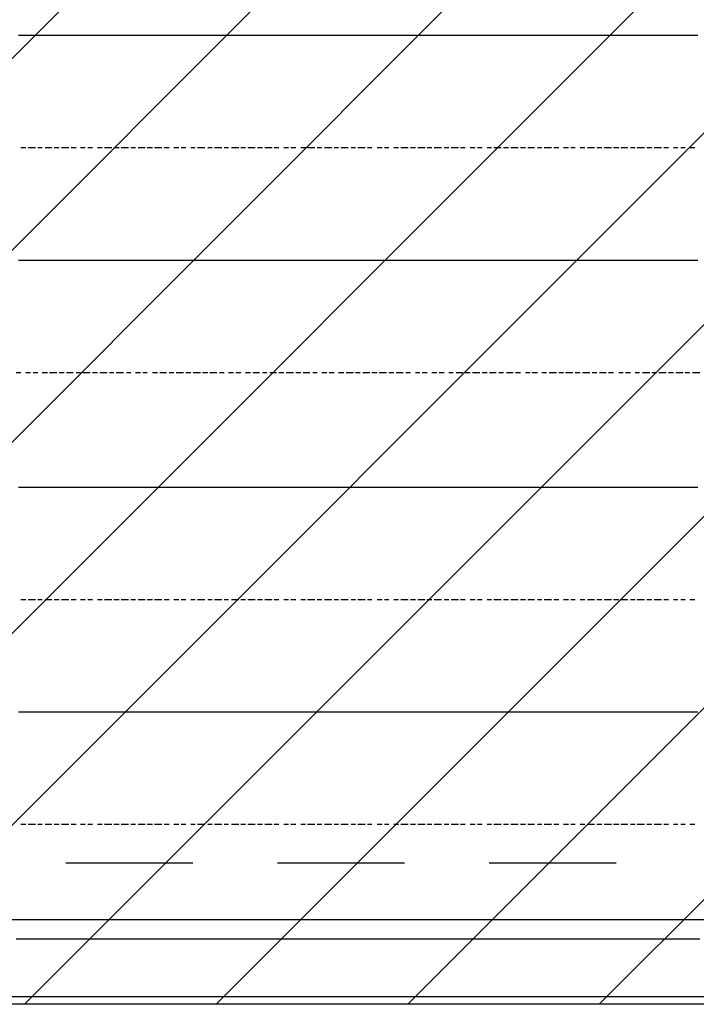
# Model space of a CAD drawing. Extents: x 997 to 109698, y 921 to 94021.
# Tile 331 of 656: x 9229 to 10427, y 45121 to 46864. Entities that reach past the tile are written whole.
import ezdxf

# ---------------------------------------------------------------- set-up
doc = ezdxf.new("R2010")
doc.units = 0
doc.header["$MEASUREMENT"] = 0
for name, color, linetype in [('12', 7, 'CONTINUOUS'), ('28', 7, 'CONTINUOUS'), ('40', 7, 'CONTINUOUS')]:
    doc.layers.add(name, color=color, linetype=linetype)

msp = doc.modelspace()

# ---------------------------------------------------------------- linework, layer by layer
at = {"layer": '12', "color": 5}
for p, q in [((9226.630503, 46836.563401), (9239.630503, 46836.563401)), ((9239.630503, 46836.563401), (9247.630503, 46836.563401)), ((9247.630503, 46836.563401), (9256.630503, 46836.563401)), ((9256.630503, 46836.563401), (9268.630503, 46836.563401)), ((9268.630503, 46836.563401), (9277.630503, 46836.563401)), ((9277.630503, 46836.563401), (9285.630503, 46836.563401)), ((9285.630503, 46836.563401), (9298.630503, 46836.563401)), ((9298.630503, 46836.563401), (9307.630503, 46836.563401)), ((9307.630503, 46836.563401), (9315.630503, 46836.563401)), ((9315.630503, 46836.563401), (9328.630503, 46836.563401)), ((9328.630503, 46836.563401), (9336.630503, 46836.563401)), ((9336.630503, 46836.563401), (9349.630503, 46836.563401)), ((9349.630503, 46836.563401), (9357.630503, 46836.563401)), ((9357.630503, 46836.563401), (9366.630503, 46836.563401)), ((9366.630503, 46836.563401), (9378.630503, 46836.563401)), ((9378.630503, 46836.563401), (9387.630503, 46836.563401)), ((9387.630503, 46836.563401), (9395.630503, 46836.563401)), ((9395.630503, 46836.563401), (9408.630503, 46836.563401)), ((9408.630503, 46836.563401), (9417.630503, 46836.563401)), ((9417.630503, 46836.563401), (9425.630503, 46836.563401)), ((9425.630503, 46836.563401), (9438.630503, 46836.563401)), ((9438.630503, 46836.563401), (9446.630503, 46836.563401)), ((9446.630503, 46836.563401), (9454.630503, 46836.563401)), ((9454.630503, 46836.563401), (9467.630503, 46836.563401)), ((9467.630503, 46836.563401), (9476.630503, 46836.563401)), ((9476.630503, 46836.563401), (9488.630503, 46836.563401)), ((9488.630503, 46836.563401), (9497.630503, 46836.563401)), ((9497.630503, 46836.563401), (9505.630503, 46836.563401)), ((9505.630503, 46836.563401), (9518.630503, 46836.563401)), ((9518.630503, 46836.563401), (9527.630503, 46836.563401)), ((9527.630503, 46836.563401), (9535.630503, 46836.563401)), ((9535.630503, 46836.563401), (9548.630503, 46836.563401)), ((9548.630503, 46836.563401), (9556.630503, 46836.563401)), ((9556.630503, 46836.563401), (9565.630503, 46836.563401)), ((9565.630503, 46836.563401), (9577.630503, 46836.563401)), ((9577.630503, 46836.563401), (9586.630503, 46836.563401)), ((9586.630503, 46836.563401), (9598.630503, 46836.563401)), ((9598.630503, 46836.563401), (9607.630503, 46836.563401)), ((9607.630503, 46836.563401), (9616.630503, 46836.563401)), ((9616.630503, 46836.563401), (9628.630503, 46836.563401)), ((9628.630503, 46836.563401), (9637.630503, 46836.563401)), ((9637.630503, 46836.563401), (9645.630503, 46836.563401)), ((9645.630503, 46836.563401), (9658.630503, 46836.563401)), ((9658.630503, 46836.563401), (9666.630503, 46836.563401)), ((9666.630503, 46836.563401), (9675.630503, 46836.563401)), ((9675.630503, 46836.563401), (9687.630503, 46836.563401)), ((9687.630503, 46836.563401), (9696.630503, 46836.563401)), ((9696.630503, 46836.563401), (9708.630503, 46836.563401)), ((9708.630503, 46836.563401), (9717.630503, 46836.563401)), ((9717.630503, 46836.563401), (9726.630503, 46836.563401)), ((9726.630503, 46836.563401), (9738.630503, 46836.563401)), ((9738.630503, 46836.563401), (9747.630503, 46836.563401)), ((9747.630503, 46836.563401), (9755.630503, 46836.563401)), ((9755.630503, 46836.563401), (9768.630503, 46836.563401)), ((9768.630503, 46836.563401), (9776.630503, 46836.563401)), ((9776.630503, 46836.563401), (9785.630503, 46836.563401)), ((9785.630503, 46836.563401), (9797.630503, 46836.563401)), ((9797.630503, 46836.563401), (9806.630503, 46836.563401)), ((9806.630503, 46836.563401), (9819.630503, 46836.563401)), ((9819.630503, 46836.563401), (9827.630503, 46836.563401)), ((9827.630503, 46836.563401), (9836.630503, 46836.563401)), ((9836.630503, 46836.563401), (9848.630503, 46836.563401)), ((9848.630503, 46836.563401), (9857.630503, 46836.563401)), ((9857.630503, 46836.563401), (9865.630503, 46836.563401)), ((9865.630503, 46836.563401), (9878.630503, 46836.563401)), ((9878.630503, 46836.563401), (9886.630503, 46836.563401)), ((9886.630503, 46836.563401), (9895.630503, 46836.563401)), ((9895.630503, 46836.563401), (9907.630503, 46836.563401)), ((9907.630503, 46836.563401), (9916.630503, 46836.563401)), ((9916.630503, 46836.563401), (9929.630503, 46836.563401)), ((9929.630503, 46836.563401), (9937.630503, 46836.563401)), ((9937.630503, 46836.563401), (9946.630503, 46836.563401)), ((9946.630503, 46836.563401), (9958.630503, 46836.563401)), ((9958.630503, 46836.563401), (9967.630503, 46836.563401)), ((9967.630503, 46836.563401), (9975.630503, 46836.563401)), ((9975.630503, 46836.563401), (9988.630503, 46836.563401)), ((9988.630503, 46836.563401), (9996.630503, 46836.563401)), ((9996.630503, 46836.563401), (10005.630503, 46836.563401)), ((10005.630503, 46836.563401), (10017.630503, 46836.563401)), ((10017.630503, 46836.563401), (10026.630503, 46836.563401)), ((10026.630503, 46836.563401), (10035.630503, 46836.563401)), ((10035.630503, 46836.563401), (10047.630503, 46836.563401)), ((10047.630503, 46836.563401), (10056.630503, 46836.563401)), ((10056.630503, 46836.563401), (10068.630503, 46836.563401)), ((10068.630503, 46836.563401), (10077.630503, 46836.563401)), ((10077.630503, 46836.563401), (10085.630503, 46836.563401)), ((10085.630503, 46836.563401), (10098.630503, 46836.563401)), ((10098.630503, 46836.563401), (10106.630503, 46836.563401)), ((10106.630503, 46836.563401), (10115.630503, 46836.563401)), ((10115.630503, 46836.563401), (10128.630503, 46836.563401)), ((10128.630503, 46836.563401), (10136.630503, 46836.563401)), ((10136.630503, 46836.563401), (10145.630503, 46836.563401)), ((10145.630503, 46836.563401), (10157.630503, 46836.563401)), ((10157.630503, 46836.563401), (10166.630503, 46836.563401)), ((10166.630503, 46836.563401), (10179.630503, 46836.563401)), ((10179.630503, 46836.563401), (10187.630503, 46836.563401)), ((10187.630503, 46836.563401), (10195.630503, 46836.563401)), ((10195.630503, 46836.563401), (10208.630503, 46836.563401)), ((10208.630503, 46836.563401), (10216.630503, 46836.563401)), ((10216.630503, 46836.563401), (10225.630503, 46836.563401)), ((10225.630503, 46836.563401), (10238.630503, 46836.563401)), ((10238.630503, 46836.563401), (10246.630503, 46836.563401)), ((10246.630503, 46836.563401), (10255.630503, 46836.563401)), ((10255.630503, 46836.563401), (10267.630503, 46836.563401)), ((10267.630503, 46836.563401), (10276.630503, 46836.563401)), ((10276.630503, 46836.563401), (10289.630503, 46836.563401)), ((10289.630503, 46836.563401), (10297.630503, 46836.563401)), ((10297.630503, 46836.563401), (10305.630503, 46836.563401)), ((10305.630503, 46836.563401), (10318.630503, 46836.563401)), ((10318.630503, 46836.563401), (10326.630503, 46836.563401)), ((10326.630503, 46836.563401), (10335.630503, 46836.563401)), ((10335.630503, 46836.563401), (10348.630503, 46836.563401)), ((10348.630503, 46836.563401), (10356.630503, 46836.563401)), ((10356.630503, 46836.563401), (10365.630503, 46836.563401)), ((10365.630503, 46836.563401), (10377.630503, 46836.563401)), ((10377.630503, 46836.563401), (10386.630503, 46836.563401)), ((10386.630503, 46836.563401), (10399.630503, 46836.563401)), ((10399.630503, 46836.563401), (10407.630503, 46836.563401)), ((10407.630503, 46836.563401), (10415.630503, 46836.563401)), ((10415.630503, 46836.563401), (10429.630503, 46836.563401)), ((9226.630503, 46438.563401), (9239.630503, 46438.563401)), ((9239.630503, 46438.563401), (9247.630503, 46438.563401)), ((9247.630503, 46438.563401), (9256.630503, 46438.563401)), ((9256.630503, 46438.563401), (9268.630503, 46438.563401)), ((9268.630503, 46438.563401), (9277.630503, 46438.563401)), ((9277.630503, 46438.563401), (9285.630503, 46438.563401)), ((9285.630503, 46438.563401), (9298.630503, 46438.563401)), ((9298.630503, 46438.563401), (9307.630503, 46438.563401)), ((9307.630503, 46438.563401), (9315.630503, 46438.563401)), ((9315.630503, 46438.563401), (9328.630503, 46438.563401)), ((9328.630503, 46438.563401), (9336.630503, 46438.563401)), ((9336.630503, 46438.563401), (9349.630503, 46438.563401)), ((9349.630503, 46438.563401), (9357.630503, 46438.563401)), ((9357.630503, 46438.563401), (9366.630503, 46438.563401)), ((9366.630503, 46438.563401), (9378.630503, 46438.563401)), ((9378.630503, 46438.563401), (9387.630503, 46438.563401)), ((9387.630503, 46438.563401), (9395.630503, 46438.563401)), ((9395.630503, 46438.563401), (9408.630503, 46438.563401)), ((9408.630503, 46438.563401), (9417.630503, 46438.563401)), ((9417.630503, 46438.563401), (9425.630503, 46438.563401)), ((9425.630503, 46438.563401), (9438.630503, 46438.563401)), ((9438.630503, 46438.563401), (9446.630503, 46438.563401)), ((9446.630503, 46438.563401), (9454.630503, 46438.563401)), ((9454.630503, 46438.563401), (9467.630503, 46438.563401)), ((9467.630503, 46438.563401), (9476.630503, 46438.563401)), ((9476.630503, 46438.563401), (9488.630503, 46438.563401)), ((9488.630503, 46438.563401), (9497.630503, 46438.563401)), ((9497.630503, 46438.563401), (9505.630503, 46438.563401)), ((9505.630503, 46438.563401), (9518.630503, 46438.563401)), ((9518.630503, 46438.563401), (9527.630503, 46438.563401)), ((9527.630503, 46438.563401), (9535.630503, 46438.563401)), ((9535.630503, 46438.563401), (9548.630503, 46438.563401)), ((9548.630503, 46438.563401), (9556.630503, 46438.563401)), ((9556.630503, 46438.563401), (9565.630503, 46438.563401)), ((9565.630503, 46438.563401), (9577.630503, 46438.563401)), ((9577.630503, 46438.563401), (9586.630503, 46438.563401)), ((9586.630503, 46438.563401), (9598.630503, 46438.563401)), ((9598.630503, 46438.563401), (9607.630503, 46438.563401)), ((9607.630503, 46438.563401), (9616.630503, 46438.563401)), ((9616.630503, 46438.563401), (9628.630503, 46438.563401)), ((9628.630503, 46438.563401), (9637.630503, 46438.563401)), ((9637.630503, 46438.563401), (9645.630503, 46438.563401)), ((9645.630503, 46438.563401), (9658.630503, 46438.563401)), ((9658.630503, 46438.563401), (9666.630503, 46438.563401)), ((9666.630503, 46438.563401), (9675.630503, 46438.563401)), ((9675.630503, 46438.563401), (9687.630503, 46438.563401)), ((9687.630503, 46438.563401), (9696.630503, 46438.563401)), ((9696.630503, 46438.563401), (9708.630503, 46438.563401)), ((9708.630503, 46438.563401), (9717.630503, 46438.563401)), ((9717.630503, 46438.563401), (9726.630503, 46438.563401)), ((9726.630503, 46438.563401), (9738.630503, 46438.563401)), ((9738.630503, 46438.563401), (9747.630503, 46438.563401)), ((9747.630503, 46438.563401), (9755.630503, 46438.563401)), ((9755.630503, 46438.563401), (9768.630503, 46438.563401)), ((9768.630503, 46438.563401), (9776.630503, 46438.563401)), ((9776.630503, 46438.563401), (9785.630503, 46438.563401)), ((9785.630503, 46438.563401), (9797.630503, 46438.563401)), ((9797.630503, 46438.563401), (9806.630503, 46438.563401)), ((9806.630503, 46438.563401), (9819.630503, 46438.563401)), ((9819.630503, 46438.563401), (9827.630503, 46438.563401)), ((9827.630503, 46438.563401), (9836.630503, 46438.563401)), ((9836.630503, 46438.563401), (9848.630503, 46438.563401)), ((9848.630503, 46438.563401), (9857.630503, 46438.563401)), ((9857.630503, 46438.563401), (9865.630503, 46438.563401)), ((9865.630503, 46438.563401), (9878.630503, 46438.563401)), ((9878.630503, 46438.563401), (9886.630503, 46438.563401)), ((9886.630503, 46438.563401), (9895.630503, 46438.563401)), ((9895.630503, 46438.563401), (9907.630503, 46438.563401)), ((9907.630503, 46438.563401), (9916.630503, 46438.563401)), ((9916.630503, 46438.563401), (9929.630503, 46438.563401)), ((9929.630503, 46438.563401), (9937.630503, 46438.563401)), ((9937.630503, 46438.563401), (9946.630503, 46438.563401)), ((9946.630503, 46438.563401), (9958.630503, 46438.563401)), ((9958.630503, 46438.563401), (9967.630503, 46438.563401)), ((9967.630503, 46438.563401), (9975.630503, 46438.563401)), ((9975.630503, 46438.563401), (9988.630503, 46438.563401)), ((9988.630503, 46438.563401), (9996.630503, 46438.563401)), ((9996.630503, 46438.563401), (10005.630503, 46438.563401)), ((10005.630503, 46438.563401), (10017.630503, 46438.563401)), ((10017.630503, 46438.563401), (10026.630503, 46438.563401)), ((10026.630503, 46438.563401), (10035.630503, 46438.563401)), ((10035.630503, 46438.563401), (10047.630503, 46438.563401)), ((10047.630503, 46438.563401), (10056.630503, 46438.563401)), ((10056.630503, 46438.563401), (10068.630503, 46438.563401)), ((10068.630503, 46438.563401), (10077.630503, 46438.563401)), ((10077.630503, 46438.563401), (10085.630503, 46438.563401)), ((10085.630503, 46438.563401), (10098.630503, 46438.563401)), ((10098.630503, 46438.563401), (10106.630503, 46438.563401)), ((10106.630503, 46438.563401), (10115.630503, 46438.563401)), ((10115.630503, 46438.563401), (10128.630503, 46438.563401)), ((10128.630503, 46438.563401), (10136.630503, 46438.563401)), ((10136.630503, 46438.563401), (10145.630503, 46438.563401)), ((10145.630503, 46438.563401), (10157.630503, 46438.563401)), ((10157.630503, 46438.563401), (10166.630503, 46438.563401)), ((10166.630503, 46438.563401), (10179.630503, 46438.563401)), ((10179.630503, 46438.563401), (10187.630503, 46438.563401)), ((10187.630503, 46438.563401), (10195.630503, 46438.563401)), ((10195.630503, 46438.563401), (10208.630503, 46438.563401)), ((10208.630503, 46438.563401), (10216.630503, 46438.563401)), ((10216.630503, 46438.563401), (10225.630503, 46438.563401)), ((10225.630503, 46438.563401), (10238.630503, 46438.563401)), ((10238.630503, 46438.563401), (10246.630503, 46438.563401)), ((10246.630503, 46438.563401), (10255.630503, 46438.563401)), ((10255.630503, 46438.563401), (10267.630503, 46438.563401)), ((10267.630503, 46438.563401), (10276.630503, 46438.563401)), ((10276.630503, 46438.563401), (10289.630503, 46438.563401)), ((10289.630503, 46438.563401), (10297.630503, 46438.563401)), ((10297.630503, 46438.563401), (10305.630503, 46438.563401)), ((10305.630503, 46438.563401), (10318.630503, 46438.563401)), ((10318.630503, 46438.563401), (10326.630503, 46438.563401)), ((10326.630503, 46438.563401), (10335.630503, 46438.563401)), ((10335.630503, 46438.563401), (10348.630503, 46438.563401)), ((10348.630503, 46438.563401), (10356.630503, 46438.563401)), ((10356.630503, 46438.563401), (10365.630503, 46438.563401)), ((10365.630503, 46438.563401), (10377.630503, 46438.563401)), ((10377.630503, 46438.563401), (10386.630503, 46438.563401)), ((10386.630503, 46438.563401), (10399.630503, 46438.563401)), ((10399.630503, 46438.563401), (10407.630503, 46438.563401)), ((10407.630503, 46438.563401), (10415.630503, 46438.563401)), ((10415.630503, 46438.563401), (10429.630503, 46438.563401)), ((9226.630503, 46036.563401), (9239.630503, 46036.563401)), ((9239.630503, 46036.563401), (9247.630503, 46036.563401)), ((9247.630503, 46036.563401), (9256.630503, 46036.563401)), ((9256.630503, 46036.563401), (9268.630503, 46036.563401)), ((9268.630503, 46036.563401), (9277.630503, 46036.563401)), ((9277.630503, 46036.563401), (9285.630503, 46036.563401)), ((9285.630503, 46036.563401), (9298.630503, 46036.563401)), ((9298.630503, 46036.563401), (9307.630503, 46036.563401)), ((9307.630503, 46036.563401), (9315.630503, 46036.563401)), ((9315.630503, 46036.563401), (9328.630503, 46036.563401)), ((9328.630503, 46036.563401), (9336.630503, 46036.563401)), ((9336.630503, 46036.563401), (9349.630503, 46036.563401)), ((9349.630503, 46036.563401), (9357.630503, 46036.563401)), ((9357.630503, 46036.563401), (9366.630503, 46036.563401)), ((9366.630503, 46036.563401), (9378.630503, 46036.563401)), ((9378.630503, 46036.563401), (9387.630503, 46036.563401)), ((9387.630503, 46036.563401), (9395.630503, 46036.563401)), ((9395.630503, 46036.563401), (9408.630503, 46036.563401)), ((9408.630503, 46036.563401), (9417.630503, 46036.563401)), ((9417.630503, 46036.563401), (9425.630503, 46036.563401)), ((9425.630503, 46036.563401), (9438.630503, 46036.563401)), ((9438.630503, 46036.563401), (9446.630503, 46036.563401)), ((9446.630503, 46036.563401), (9454.630503, 46036.563401)), ((9454.630503, 46036.563401), (9467.630503, 46036.563401)), ((9467.630503, 46036.563401), (9476.630503, 46036.563401)), ((9476.630503, 46036.563401), (9488.630503, 46036.563401)), ((9488.630503, 46036.563401), (9497.630503, 46036.563401)), ((9497.630503, 46036.563401), (9505.630503, 46036.563401)), ((9505.630503, 46036.563401), (9518.630503, 46036.563401)), ((9518.630503, 46036.563401), (9527.630503, 46036.563401)), ((9527.630503, 46036.563401), (9535.630503, 46036.563401)), ((9535.630503, 46036.563401), (9548.630503, 46036.563401)), ((9548.630503, 46036.563401), (9556.630503, 46036.563401)), ((9556.630503, 46036.563401), (9565.630503, 46036.563401)), ((9565.630503, 46036.563401), (9577.630503, 46036.563401)), ((9577.630503, 46036.563401), (9586.630503, 46036.563401)), ((9586.630503, 46036.563401), (9598.630503, 46036.563401)), ((9598.630503, 46036.563401), (9607.630503, 46036.563401)), ((9607.630503, 46036.563401), (9616.630503, 46036.563401)), ((9616.630503, 46036.563401), (9628.630503, 46036.563401)), ((9628.630503, 46036.563401), (9637.630503, 46036.563401)), ((9637.630503, 46036.563401), (9645.630503, 46036.563401)), ((9645.630503, 46036.563401), (9658.630503, 46036.563401)), ((9658.630503, 46036.563401), (9666.630503, 46036.563401)), ((9666.630503, 46036.563401), (9675.630503, 46036.563401)), ((9675.630503, 46036.563401), (9687.630503, 46036.563401)), ((9687.630503, 46036.563401), (9696.630503, 46036.563401)), ((9696.630503, 46036.563401), (9708.630503, 46036.563401)), ((9708.630503, 46036.563401), (9717.630503, 46036.563401)), ((9717.630503, 46036.563401), (9726.630503, 46036.563401)), ((9726.630503, 46036.563401), (9738.630503, 46036.563401)), ((9738.630503, 46036.563401), (9747.630503, 46036.563401)), ((9747.630503, 46036.563401), (9755.630503, 46036.563401)), ((9755.630503, 46036.563401), (9768.630503, 46036.563401)), ((9768.630503, 46036.563401), (9776.630503, 46036.563401)), ((9776.630503, 46036.563401), (9785.630503, 46036.563401)), ((9785.630503, 46036.563401), (9797.630503, 46036.563401)), ((9797.630503, 46036.563401), (9806.630503, 46036.563401)), ((9806.630503, 46036.563401), (9819.630503, 46036.563401)), ((9819.630503, 46036.563401), (9827.630503, 46036.563401)), ((9827.630503, 46036.563401), (9836.630503, 46036.563401)), ((9836.630503, 46036.563401), (9848.630503, 46036.563401)), ((9848.630503, 46036.563401), (9857.630503, 46036.563401)), ((9857.630503, 46036.563401), (9865.630503, 46036.563401)), ((9865.630503, 46036.563401), (9878.630503, 46036.563401)), ((9878.630503, 46036.563401), (9886.630503, 46036.563401)), ((9886.630503, 46036.563401), (9895.630503, 46036.563401)), ((9895.630503, 46036.563401), (9907.630503, 46036.563401)), ((9907.630503, 46036.563401), (9916.630503, 46036.563401)), ((9916.630503, 46036.563401), (9929.630503, 46036.563401)), ((9929.630503, 46036.563401), (9937.630503, 46036.563401)), ((9937.630503, 46036.563401), (9946.630503, 46036.563401)), ((9946.630503, 46036.563401), (9958.630503, 46036.563401)), ((9958.630503, 46036.563401), (9967.630503, 46036.563401)), ((9967.630503, 46036.563401), (9975.630503, 46036.563401)), ((9975.630503, 46036.563401), (9988.630503, 46036.563401)), ((9988.630503, 46036.563401), (9996.630503, 46036.563401)), ((9996.630503, 46036.563401), (10005.630503, 46036.563401)), ((10005.630503, 46036.563401), (10017.630503, 46036.563401)), ((10017.630503, 46036.563401), (10026.630503, 46036.563401)), ((10026.630503, 46036.563401), (10035.630503, 46036.563401)), ((10035.630503, 46036.563401), (10047.630503, 46036.563401)), ((10047.630503, 46036.563401), (10056.630503, 46036.563401)), ((10056.630503, 46036.563401), (10068.630503, 46036.563401)), ((10068.630503, 46036.563401), (10077.630503, 46036.563401)), ((10077.630503, 46036.563401), (10085.630503, 46036.563401)), ((10085.630503, 46036.563401), (10098.630503, 46036.563401)), ((10098.630503, 46036.563401), (10106.630503, 46036.563401)), ((10106.630503, 46036.563401), (10115.630503, 46036.563401)), ((10115.630503, 46036.563401), (10128.630503, 46036.563401)), ((10128.630503, 46036.563401), (10136.630503, 46036.563401)), ((10136.630503, 46036.563401), (10145.630503, 46036.563401)), ((10145.630503, 46036.563401), (10157.630503, 46036.563401)), ((10157.630503, 46036.563401), (10166.630503, 46036.563401)), ((10166.630503, 46036.563401), (10179.630503, 46036.563401)), ((10179.630503, 46036.563401), (10187.630503, 46036.563401)), ((10187.630503, 46036.563401), (10195.630503, 46036.563401)), ((10195.630503, 46036.563401), (10208.630503, 46036.563401)), ((10208.630503, 46036.563401), (10216.630503, 46036.563401)), ((10216.630503, 46036.563401), (10225.630503, 46036.563401)), ((10225.630503, 46036.563401), (10238.630503, 46036.563401)), ((10238.630503, 46036.563401), (10246.630503, 46036.563401)), ((10246.630503, 46036.563401), (10255.630503, 46036.563401)), ((10255.630503, 46036.563401), (10267.630503, 46036.563401)), ((10267.630503, 46036.563401), (10276.630503, 46036.563401)), ((10276.630503, 46036.563401), (10289.630503, 46036.563401)), ((10289.630503, 46036.563401), (10297.630503, 46036.563401)), ((10297.630503, 46036.563401), (10305.630503, 46036.563401)), ((10305.630503, 46036.563401), (10318.630503, 46036.563401)), ((10318.630503, 46036.563401), (10326.630503, 46036.563401)), ((10326.630503, 46036.563401), (10335.630503, 46036.563401)), ((10335.630503, 46036.563401), (10348.630503, 46036.563401)), ((10348.630503, 46036.563401), (10356.630503, 46036.563401)), ((10356.630503, 46036.563401), (10365.630503, 46036.563401)), ((10365.630503, 46036.563401), (10377.630503, 46036.563401)), ((10377.630503, 46036.563401), (10386.630503, 46036.563401)), ((10386.630503, 46036.563401), (10399.630503, 46036.563401)), ((10399.630503, 46036.563401), (10407.630503, 46036.563401)), ((10407.630503, 46036.563401), (10415.630503, 46036.563401)), ((10415.630503, 46036.563401), (10429.630503, 46036.563401)), ((9226.630503, 45638.563401), (9239.630503, 45638.563401)), ((9239.630503, 45638.563401), (9247.630503, 45638.563401)), ((9247.630503, 45638.563401), (9256.630503, 45638.563401)), ((9256.630503, 45638.563401), (9268.630503, 45638.563401)), ((9268.630503, 45638.563401), (9277.630503, 45638.563401)), ((9277.630503, 45638.563401), (9285.630503, 45638.563401)), ((9285.630503, 45638.563401), (9298.630503, 45638.563401)), ((9298.630503, 45638.563401), (9307.630503, 45638.563401)), ((9307.630503, 45638.563401), (9315.630503, 45638.563401)), ((9315.630503, 45638.563401), (9328.630503, 45638.563401)), ((9328.630503, 45638.563401), (9336.630503, 45638.563401)), ((9336.630503, 45638.563401), (9349.630503, 45638.563401)), ((9349.630503, 45638.563401), (9357.630503, 45638.563401)), ((9357.630503, 45638.563401), (9366.630503, 45638.563401)), ((9366.630503, 45638.563401), (9378.630503, 45638.563401)), ((9378.630503, 45638.563401), (9387.630503, 45638.563401)), ((9387.630503, 45638.563401), (9395.630503, 45638.563401)), ((9395.630503, 45638.563401), (9408.630503, 45638.563401)), ((9408.630503, 45638.563401), (9417.630503, 45638.563401)), ((9417.630503, 45638.563401), (9425.630503, 45638.563401)), ((9425.630503, 45638.563401), (9438.630503, 45638.563401)), ((9438.630503, 45638.563401), (9446.630503, 45638.563401)), ((9446.630503, 45638.563401), (9454.630503, 45638.563401)), ((9454.630503, 45638.563401), (9467.630503, 45638.563401)), ((9467.630503, 45638.563401), (9476.630503, 45638.563401)), ((9476.630503, 45638.563401), (9488.630503, 45638.563401)), ((9488.630503, 45638.563401), (9497.630503, 45638.563401)), ((9497.630503, 45638.563401), (9505.630503, 45638.563401)), ((9505.630503, 45638.563401), (9518.630503, 45638.563401)), ((9518.630503, 45638.563401), (9527.630503, 45638.563401)), ((9527.630503, 45638.563401), (9535.630503, 45638.563401)), ((9535.630503, 45638.563401), (9548.630503, 45638.563401)), ((9548.630503, 45638.563401), (9556.630503, 45638.563401)), ((9556.630503, 45638.563401), (9565.630503, 45638.563401)), ((9565.630503, 45638.563401), (9577.630503, 45638.563401)), ((9577.630503, 45638.563401), (9586.630503, 45638.563401)), ((9586.630503, 45638.563401), (9598.630503, 45638.563401)), ((9598.630503, 45638.563401), (9607.630503, 45638.563401)), ((9607.630503, 45638.563401), (9616.630503, 45638.563401)), ((9616.630503, 45638.563401), (9628.630503, 45638.563401)), ((9628.630503, 45638.563401), (9637.630503, 45638.563401)), ((9637.630503, 45638.563401), (9645.630503, 45638.563401)), ((9645.630503, 45638.563401), (9658.630503, 45638.563401)), ((9658.630503, 45638.563401), (9666.630503, 45638.563401)), ((9666.630503, 45638.563401), (9675.630503, 45638.563401)), ((9675.630503, 45638.563401), (9687.630503, 45638.563401)), ((9687.630503, 45638.563401), (9696.630503, 45638.563401)), ((9696.630503, 45638.563401), (9708.630503, 45638.563401)), ((9708.630503, 45638.563401), (9717.630503, 45638.563401)), ((9717.630503, 45638.563401), (9726.630503, 45638.563401)), ((9726.630503, 45638.563401), (9738.630503, 45638.563401)), ((9738.630503, 45638.563401), (9747.630503, 45638.563401)), ((9747.630503, 45638.563401), (9755.630503, 45638.563401)), ((9755.630503, 45638.563401), (9768.630503, 45638.563401)), ((9768.630503, 45638.563401), (9776.630503, 45638.563401)), ((9776.630503, 45638.563401), (9785.630503, 45638.563401)), ((9785.630503, 45638.563401), (9797.630503, 45638.563401)), ((9797.630503, 45638.563401), (9806.630503, 45638.563401)), ((9806.630503, 45638.563401), (9819.630503, 45638.563401)), ((9819.630503, 45638.563401), (9827.630503, 45638.563401)), ((9827.630503, 45638.563401), (9836.630503, 45638.563401)), ((9836.630503, 45638.563401), (9848.630503, 45638.563401)), ((9848.630503, 45638.563401), (9857.630503, 45638.563401)), ((9857.630503, 45638.563401), (9865.630503, 45638.563401)), ((9865.630503, 45638.563401), (9878.630503, 45638.563401)), ((9878.630503, 45638.563401), (9886.630503, 45638.563401)), ((9886.630503, 45638.563401), (9895.630503, 45638.563401)), ((9895.630503, 45638.563401), (9907.630503, 45638.563401)), ((9907.630503, 45638.563401), (9916.630503, 45638.563401)), ((9916.630503, 45638.563401), (9929.630503, 45638.563401)), ((9929.630503, 45638.563401), (9937.630503, 45638.563401)), ((9937.630503, 45638.563401), (9946.630503, 45638.563401)), ((9946.630503, 45638.563401), (9958.630503, 45638.563401)), ((9958.630503, 45638.563401), (9967.630503, 45638.563401)), ((9967.630503, 45638.563401), (9975.630503, 45638.563401)), ((9975.630503, 45638.563401), (9988.630503, 45638.563401)), ((9988.630503, 45638.563401), (9996.630503, 45638.563401)), ((9996.630503, 45638.563401), (10005.630503, 45638.563401)), ((10005.630503, 45638.563401), (10017.630503, 45638.563401)), ((10017.630503, 45638.563401), (10026.630503, 45638.563401)), ((10026.630503, 45638.563401), (10035.630503, 45638.563401)), ((10035.630503, 45638.563401), (10047.630503, 45638.563401)), ((10047.630503, 45638.563401), (10056.630503, 45638.563401)), ((10056.630503, 45638.563401), (10068.630503, 45638.563401)), ((10068.630503, 45638.563401), (10077.630503, 45638.563401)), ((10077.630503, 45638.563401), (10085.630503, 45638.563401)), ((10085.630503, 45638.563401), (10098.630503, 45638.563401)), ((10098.630503, 45638.563401), (10106.630503, 45638.563401)), ((10106.630503, 45638.563401), (10115.630503, 45638.563401)), ((10115.630503, 45638.563401), (10128.630503, 45638.563401)), ((10128.630503, 45638.563401), (10136.630503, 45638.563401)), ((10136.630503, 45638.563401), (10145.630503, 45638.563401)), ((10145.630503, 45638.563401), (10157.630503, 45638.563401)), ((10157.630503, 45638.563401), (10166.630503, 45638.563401)), ((10166.630503, 45638.563401), (10179.630503, 45638.563401)), ((10179.630503, 45638.563401), (10187.630503, 45638.563401)), ((10187.630503, 45638.563401), (10195.630503, 45638.563401)), ((10195.630503, 45638.563401), (10208.630503, 45638.563401)), ((10208.630503, 45638.563401), (10216.630503, 45638.563401)), ((10216.630503, 45638.563401), (10225.630503, 45638.563401)), ((10225.630503, 45638.563401), (10238.630503, 45638.563401)), ((10238.630503, 45638.563401), (10246.630503, 45638.563401)), ((10246.630503, 45638.563401), (10255.630503, 45638.563401)), ((10255.630503, 45638.563401), (10267.630503, 45638.563401)), ((10267.630503, 45638.563401), (10276.630503, 45638.563401)), ((10276.630503, 45638.563401), (10289.630503, 45638.563401)), ((10289.630503, 45638.563401), (10297.630503, 45638.563401)), ((10297.630503, 45638.563401), (10305.630503, 45638.563401)), ((10305.630503, 45638.563401), (10318.630503, 45638.563401)), ((10318.630503, 45638.563401), (10326.630503, 45638.563401)), ((10326.630503, 45638.563401), (10335.630503, 45638.563401)), ((10335.630503, 45638.563401), (10348.630503, 45638.563401)), ((10348.630503, 45638.563401), (10356.630503, 45638.563401)), ((10356.630503, 45638.563401), (10365.630503, 45638.563401)), ((10365.630503, 45638.563401), (10377.630503, 45638.563401)), ((10377.630503, 45638.563401), (10386.630503, 45638.563401)), ((10386.630503, 45638.563401), (10399.630503, 45638.563401)), ((10399.630503, 45638.563401), (10407.630503, 45638.563401)), ((10407.630503, 45638.563401), (10415.630503, 45638.563401)), ((10415.630503, 45638.563401), (10429.630503, 45638.563401)), ((9222.630503, 45236.563401), (9230.630503, 45236.563401)), ((9230.630503, 45236.563401), (9243.630503, 45236.563401)), ((9243.630503, 45236.563401), (9252.630503, 45236.563401)), ((9252.630503, 45236.563401), (9260.630503, 45236.563401)), ((9260.630503, 45236.563401), (9273.630503, 45236.563401)), ((9273.630503, 45236.563401), (9281.630503, 45236.563401)), ((9281.630503, 45236.563401), (9294.630503, 45236.563401)), ((9294.630503, 45236.563401), (9302.630503, 45236.563401)), ((9302.630503, 45236.563401), (9311.630503, 45236.563401)), ((9311.630503, 45236.563401), (9323.630503, 45236.563401)), ((9323.630503, 45236.563401), (9332.630503, 45236.563401)), ((9332.630503, 45236.563401), (9340.630503, 45236.563401)), ((9340.630503, 45236.563401), (9353.630503, 45236.563401)), ((9353.630503, 45236.563401), (9362.630503, 45236.563401)), ((9362.630503, 45236.563401), (9370.630503, 45236.563401)), ((9370.630503, 45236.563401), (9383.630503, 45236.563401)), ((9383.630503, 45236.563401), (9391.630503, 45236.563401)), ((9391.630503, 45236.563401), (9404.630503, 45236.563401)), ((9404.630503, 45236.563401), (9412.630503, 45236.563401)), ((9412.630503, 45236.563401), (9421.630503, 45236.563401)), ((9421.630503, 45236.563401), (9433.630503, 45236.563401)), ((9433.630503, 45236.563401), (9442.630503, 45236.563401)), ((9442.630503, 45236.563401), (9450.630503, 45236.563401)), ((9450.630503, 45236.563401), (9463.630503, 45236.563401)), ((9463.630503, 45236.563401), (9472.630503, 45236.563401)), ((9472.630503, 45236.563401), (9480.630503, 45236.563401)), ((9480.630503, 45236.563401), (9493.630503, 45236.563401)), ((9493.630503, 45236.563401), (9501.630503, 45236.563401)), ((9501.630503, 45236.563401), (9514.630503, 45236.563401)), ((9514.630503, 45236.563401), (9522.630503, 45236.563401)), ((9522.630503, 45236.563401), (9531.630503, 45236.563401)), ((9531.630503, 45236.563401), (9543.630503, 45236.563401)), ((9543.630503, 45236.563401), (9552.630503, 45236.563401)), ((9552.630503, 45236.563401), (9561.630503, 45236.563401)), ((9561.630503, 45236.563401), (9573.630503, 45236.563401)), ((9573.630503, 45236.563401), (9582.630503, 45236.563401)), ((9582.630503, 45236.563401), (9590.630503, 45236.563401)), ((9590.630503, 45236.563401), (9603.630503, 45236.563401)), ((9603.630503, 45236.563401), (9611.630503, 45236.563401)), ((9611.630503, 45236.563401), (9620.630503, 45236.563401)), ((9620.630503, 45236.563401), (9632.630503, 45236.563401)), ((9632.630503, 45236.563401), (9641.630503, 45236.563401)), ((9641.630503, 45236.563401), (9653.630503, 45236.563401)), ((9653.630503, 45236.563401), (9662.630503, 45236.563401)), ((9662.630503, 45236.563401), (9671.630503, 45236.563401)), ((9671.630503, 45236.563401), (9683.630503, 45236.563401)), ((9683.630503, 45236.563401), (9692.630503, 45236.563401)), ((9692.630503, 45236.563401), (9700.630503, 45236.563401)), ((9700.630503, 45236.563401), (9713.630503, 45236.563401)), ((9713.630503, 45236.563401), (9721.630503, 45236.563401)), ((9721.630503, 45236.563401), (9730.630503, 45236.563401)), ((9730.630503, 45236.563401), (9742.630503, 45236.563401)), ((9742.630503, 45236.563401), (9751.630503, 45236.563401)), ((9751.630503, 45236.563401), (9763.630503, 45236.563401)), ((9763.630503, 45236.563401), (9772.630503, 45236.563401)), ((9772.630503, 45236.563401), (9781.630503, 45236.563401)), ((9781.630503, 45236.563401), (9793.630503, 45236.563401)), ((9793.630503, 45236.563401), (9802.630503, 45236.563401)), ((9802.630503, 45236.563401), (9810.630503, 45236.563401)), ((9810.630503, 45236.563401), (9823.630503, 45236.563401)), ((9823.630503, 45236.563401), (9831.630503, 45236.563401)), ((9831.630503, 45236.563401), (9840.630503, 45236.563401)), ((9840.630503, 45236.563401), (9852.630503, 45236.563401)), ((9852.630503, 45236.563401), (9861.630503, 45236.563401)), ((9861.630503, 45236.563401), (9874.630503, 45236.563401)), ((9874.630503, 45236.563401), (9882.630503, 45236.563401)), ((9882.630503, 45236.563401), (9891.630503, 45236.563401)), ((9891.630503, 45236.563401), (9903.630503, 45236.563401)), ((9903.630503, 45236.563401), (9912.630503, 45236.563401)), ((9912.630503, 45236.563401), (9920.630503, 45236.563401)), ((9920.630503, 45236.563401), (9933.630503, 45236.563401)), ((9933.630503, 45236.563401), (9941.630503, 45236.563401)), ((9941.630503, 45236.563401), (9950.630503, 45236.563401)), ((9950.630503, 45236.563401), (9962.630503, 45236.563401)), ((9962.630503, 45236.563401), (9971.630503, 45236.563401)), ((9971.630503, 45236.563401), (9984.630503, 45236.563401)), ((9984.630503, 45236.563401), (9992.630503, 45236.563401)), ((9992.630503, 45236.563401), (10001.630503, 45236.563401)), ((10001.630503, 45236.563401), (10013.630503, 45236.563401)), ((10013.630503, 45236.563401), (10022.630503, 45236.563401)), ((10022.630503, 45236.563401), (10030.630503, 45236.563401)), ((10030.630503, 45236.563401), (10043.630503, 45236.563401)), ((10043.630503, 45236.563401), (10051.630503, 45236.563401)), ((10051.630503, 45236.563401), (10060.630503, 45236.563401)), ((10060.630503, 45236.563401), (10072.630503, 45236.563401)), ((10072.630503, 45236.563401), (10081.630503, 45236.563401)), ((10081.630503, 45236.563401), (10094.630503, 45236.563401)), ((10094.630503, 45236.563401), (10102.630503, 45236.563401)), ((10102.630503, 45236.563401), (10111.630503, 45236.563401)), ((10111.630503, 45236.563401), (10124.630503, 45236.563401)), ((10124.630503, 45236.563401), (10132.630503, 45236.563401)), ((10132.630503, 45236.563401), (10140.630503, 45236.563401)), ((10140.630503, 45236.563401), (10153.630503, 45236.563401)), ((10153.630503, 45236.563401), (10161.630503, 45236.563401)), ((10161.630503, 45236.563401), (10170.630503, 45236.563401)), ((10170.630503, 45236.563401), (10183.630503, 45236.563401)), ((10183.630503, 45236.563401), (10191.630503, 45236.563401)), ((10191.630503, 45236.563401), (10200.630503, 45236.563401)), ((10200.630503, 45236.563401), (10212.630503, 45236.563401)), ((10212.630503, 45236.563401), (10221.630503, 45236.563401)), ((10221.630503, 45236.563401), (10234.630503, 45236.563401)), ((10234.630503, 45236.563401), (10242.630503, 45236.563401)), ((10242.630503, 45236.563401), (10250.630503, 45236.563401)), ((10250.630503, 45236.563401), (10263.630503, 45236.563401)), ((10263.630503, 45236.563401), (10271.630503, 45236.563401)), ((10271.630503, 45236.563401), (10280.630503, 45236.563401)), ((10280.630503, 45236.563401), (10293.630503, 45236.563401)), ((10293.630503, 45236.563401), (10301.630503, 45236.563401)), ((10301.630503, 45236.563401), (10310.630503, 45236.563401)), ((10310.630503, 45236.563401), (10322.630503, 45236.563401)), ((10322.630503, 45236.563401), (10331.630503, 45236.563401)), ((10331.630503, 45236.563401), (10344.630503, 45236.563401)), ((10344.630503, 45236.563401), (10352.630503, 45236.563401)), ((10352.630503, 45236.563401), (10360.630503, 45236.563401)), ((10360.630503, 45236.563401), (10373.630503, 45236.563401)), ((10373.630503, 45236.563401), (10381.630503, 45236.563401)), ((10381.630503, 45236.563401), (10390.630503, 45236.563401)), ((10390.630503, 45236.563401), (10403.630503, 45236.563401)), ((10403.630503, 45236.563401), (10411.630503, 45236.563401)), ((10411.630503, 45236.563401), (10420.630503, 45236.563401)), ((10420.630503, 45236.563401), (10433.630503, 45236.563401))]:
    msp.add_line(p, q, dxfattribs=at)
at = {"layer": '12', "color": 1}
for p, q in [((9230.630503, 46637.563401), (9239.630503, 46637.563401)), ((9243.630503, 46637.563401), (9256.630503, 46637.563401)), ((9260.630503, 46637.563401), (9268.630503, 46637.563401)), ((9273.630503, 46637.563401), (9285.630503, 46637.563401)), ((9289.630503, 46637.563401), (9298.630503, 46637.563401)), ((9302.630503, 46637.563401), (9315.630503, 46637.563401)), ((9319.630503, 46637.563401), (9328.630503, 46637.563401)), ((9336.630503, 46637.563401), (9344.630503, 46637.563401)), ((9349.630503, 46637.563401), (9357.630503, 46637.563401)), ((9366.630503, 46637.563401), (9374.630503, 46637.563401)), ((9378.630503, 46637.563401), (9391.630503, 46637.563401)), ((9395.630503, 46637.563401), (9404.630503, 46637.563401)), ((9408.630503, 46637.563401), (9421.630503, 46637.563401)), ((9425.630503, 46637.563401), (9433.630503, 46637.563401)), ((9438.630503, 46637.563401), (9450.630503, 46637.563401)), ((9454.630503, 46637.563401), (9463.630503, 46637.563401)), ((9467.630503, 46637.563401), (9480.630503, 46637.563401)), ((9484.630503, 46637.563401), (9493.630503, 46637.563401)), ((9501.630503, 46637.563401), (9510.630503, 46637.563401)), ((9514.630503, 46637.563401), (9522.630503, 46637.563401)), ((9531.630503, 46637.563401), (9539.630503, 46637.563401)), ((9543.630503, 46637.563401), (9556.630503, 46637.563401)), ((9561.630503, 46637.563401), (9569.630503, 46637.563401)), ((9573.630503, 46637.563401), (9586.630503, 46637.563401)), ((9590.630503, 46637.563401), (9598.630503, 46637.563401)), ((9603.630503, 46637.563401), (9616.630503, 46637.563401)), ((9620.630503, 46637.563401), (9628.630503, 46637.563401)), ((9632.630503, 46637.563401), (9645.630503, 46637.563401)), ((9649.630503, 46637.563401), (9658.630503, 46637.563401)), ((9662.630503, 46637.563401), (9675.630503, 46637.563401)), ((9679.630503, 46637.563401), (9687.630503, 46637.563401)), ((9696.630503, 46637.563401), (9704.630503, 46637.563401)), ((9708.630503, 46637.563401), (9717.630503, 46637.563401)), ((9726.630503, 46637.563401), (9734.630503, 46637.563401)), ((9738.630503, 46637.563401), (9751.630503, 46637.563401)), ((9755.630503, 46637.563401), (9763.630503, 46637.563401)), ((9768.630503, 46637.563401), (9781.630503, 46637.563401)), ((9785.630503, 46637.563401), (9793.630503, 46637.563401)), ((9797.630503, 46637.563401), (9810.630503, 46637.563401)), ((9815.630503, 46637.563401), (9823.630503, 46637.563401)), ((9827.630503, 46637.563401), (9840.630503, 46637.563401)), ((9844.630503, 46637.563401), (9852.630503, 46637.563401)), ((9861.630503, 46637.563401), (9870.630503, 46637.563401)), ((9874.630503, 46637.563401), (9882.630503, 46637.563401)), ((9891.630503, 46637.563401), (9899.630503, 46637.563401)), ((9903.630503, 46637.563401), (9916.630503, 46637.563401)), ((9920.630503, 46637.563401), (9929.630503, 46637.563401)), ((9933.630503, 46637.563401), (9946.630503, 46637.563401)), ((9950.630503, 46637.563401), (9958.630503, 46637.563401)), ((9962.630503, 46637.563401), (9975.630503, 46637.563401)), ((9980.630503, 46637.563401), (9988.630503, 46637.563401)), ((9992.630503, 46637.563401), (10005.630503, 46637.563401)), ((10009.630503, 46637.563401), (10017.630503, 46637.563401)), ((10026.630503, 46637.563401), (10035.630503, 46637.563401)), ((10039.630503, 46637.563401), (10047.630503, 46637.563401)), ((10056.630503, 46637.563401), (10064.630503, 46637.563401)), ((10068.630503, 46637.563401), (10081.630503, 46637.563401)), ((10085.630503, 46637.563401), (10094.630503, 46637.563401)), ((10098.630503, 46637.563401), (10111.630503, 46637.563401)), ((10115.630503, 46637.563401), (10124.630503, 46637.563401)), ((10128.630503, 46637.563401), (10140.630503, 46637.563401)), ((10145.630503, 46637.563401), (10153.630503, 46637.563401)), ((10157.630503, 46637.563401), (10170.630503, 46637.563401)), ((10174.630503, 46637.563401), (10183.630503, 46637.563401)), ((10191.630503, 46637.563401), (10200.630503, 46637.563401)), ((10204.630503, 46637.563401), (10212.630503, 46637.563401)), ((10221.630503, 46637.563401), (10229.630503, 46637.563401)), ((10234.630503, 46637.563401), (10246.630503, 46637.563401)), ((10250.630503, 46637.563401), (10259.630503, 46637.563401)), ((10263.630503, 46637.563401), (10276.630503, 46637.563401)), ((10280.630503, 46637.563401), (10289.630503, 46637.563401)), ((10293.630503, 46637.563401), (10305.630503, 46637.563401)), ((10310.630503, 46637.563401), (10318.630503, 46637.563401)), ((10322.630503, 46637.563401), (10335.630503, 46637.563401)), ((10339.630503, 46637.563401), (10348.630503, 46637.563401)), ((10352.630503, 46637.563401), (10365.630503, 46637.563401)), ((10369.630503, 46637.563401), (10377.630503, 46637.563401)), ((10386.630503, 46637.563401), (10394.630503, 46637.563401)), ((10399.630503, 46637.563401), (10407.630503, 46637.563401)), ((10415.630503, 46637.563401), (10424.630503, 46637.563401)), ((9222.630503, 46239.563401), (9230.630503, 46239.563401)), ((9239.630503, 46239.563401), (9247.630503, 46239.563401)), ((9252.630503, 46239.563401), (9260.630503, 46239.563401)), ((9268.630503, 46239.563401), (9277.630503, 46239.563401)), ((9281.630503, 46239.563401), (9294.630503, 46239.563401)), ((9298.630503, 46239.563401), (9307.630503, 46239.563401)), ((9311.630503, 46239.563401), (9323.630503, 46239.563401)), ((9328.630503, 46239.563401), (9336.630503, 46239.563401)), ((9340.630503, 46239.563401), (9353.630503, 46239.563401)), ((9357.630503, 46239.563401), (9366.630503, 46239.563401)), ((9370.630503, 46239.563401), (9383.630503, 46239.563401)), ((9387.630503, 46239.563401), (9395.630503, 46239.563401)), ((9399.630503, 46239.563401), (9412.630503, 46239.563401)), ((9417.630503, 46239.563401), (9425.630503, 46239.563401)), ((9433.630503, 46239.563401), (9442.630503, 46239.563401)), ((9446.630503, 46239.563401), (9454.630503, 46239.563401)), ((9463.630503, 46239.563401), (9472.630503, 46239.563401)), ((9476.630503, 46239.563401), (9488.630503, 46239.563401)), ((9493.630503, 46239.563401), (9501.630503, 46239.563401)), ((9505.630503, 46239.563401), (9518.630503, 46239.563401)), ((9522.630503, 46239.563401), (9531.630503, 46239.563401)), ((9535.630503, 46239.563401), (9548.630503, 46239.563401)), ((9552.630503, 46239.563401), (9561.630503, 46239.563401)), ((9565.630503, 46239.563401), (9577.630503, 46239.563401)), ((9582.630503, 46239.563401), (9590.630503, 46239.563401)), ((9598.630503, 46239.563401), (9607.630503, 46239.563401)), ((9611.630503, 46239.563401), (9620.630503, 46239.563401)), ((9628.630503, 46239.563401), (9637.630503, 46239.563401)), ((9641.630503, 46239.563401), (9653.630503, 46239.563401)), ((9658.630503, 46239.563401), (9666.630503, 46239.563401)), ((9671.630503, 46239.563401), (9683.630503, 46239.563401)), ((9687.630503, 46239.563401), (9696.630503, 46239.563401)), ((9700.630503, 46239.563401), (9713.630503, 46239.563401)), ((9717.630503, 46239.563401), (9726.630503, 46239.563401)), ((9730.630503, 46239.563401), (9742.630503, 46239.563401)), ((9747.630503, 46239.563401), (9755.630503, 46239.563401)), ((9763.630503, 46239.563401), (9772.630503, 46239.563401)), ((9776.630503, 46239.563401), (9785.630503, 46239.563401)), ((9793.630503, 46239.563401), (9802.630503, 46239.563401)), ((9806.630503, 46239.563401), (9819.630503, 46239.563401)), ((9823.630503, 46239.563401), (9831.630503, 46239.563401)), ((9836.630503, 46239.563401), (9848.630503, 46239.563401)), ((9852.630503, 46239.563401), (9861.630503, 46239.563401)), ((9865.630503, 46239.563401), (9878.630503, 46239.563401)), ((9882.630503, 46239.563401), (9891.630503, 46239.563401)), ((9895.630503, 46239.563401), (9907.630503, 46239.563401)), ((9912.630503, 46239.563401), (9920.630503, 46239.563401)), ((9929.630503, 46239.563401), (9937.630503, 46239.563401)), ((9941.630503, 46239.563401), (9950.630503, 46239.563401)), ((9958.630503, 46239.563401), (9967.630503, 46239.563401)), ((9971.630503, 46239.563401), (9980.630503, 46239.563401)), ((9988.630503, 46239.563401), (9996.630503, 46239.563401)), ((10001.630503, 46239.563401), (10013.630503, 46239.563401)), ((10017.630503, 46239.563401), (10026.630503, 46239.563401)), ((10030.630503, 46239.563401), (10043.630503, 46239.563401)), ((10047.630503, 46239.563401), (10056.630503, 46239.563401)), ((10060.630503, 46239.563401), (10072.630503, 46239.563401)), ((10077.630503, 46239.563401), (10085.630503, 46239.563401)), ((10090.630503, 46239.563401), (10102.630503, 46239.563401)), ((10106.630503, 46239.563401), (10115.630503, 46239.563401)), ((10124.630503, 46239.563401), (10132.630503, 46239.563401)), ((10136.630503, 46239.563401), (10145.630503, 46239.563401)), ((10153.630503, 46239.563401), (10161.630503, 46239.563401)), ((10166.630503, 46239.563401), (10179.630503, 46239.563401)), ((10183.630503, 46239.563401), (10191.630503, 46239.563401)), ((10195.630503, 46239.563401), (10208.630503, 46239.563401)), ((10212.630503, 46239.563401), (10221.630503, 46239.563401)), ((10225.630503, 46239.563401), (10238.630503, 46239.563401)), ((10242.630503, 46239.563401), (10250.630503, 46239.563401)), ((10255.630503, 46239.563401), (10267.630503, 46239.563401)), ((10271.630503, 46239.563401), (10280.630503, 46239.563401)), ((10289.630503, 46239.563401), (10297.630503, 46239.563401)), ((10301.630503, 46239.563401), (10310.630503, 46239.563401)), ((10318.630503, 46239.563401), (10326.630503, 46239.563401)), ((10331.630503, 46239.563401), (10344.630503, 46239.563401)), ((10348.630503, 46239.563401), (10356.630503, 46239.563401)), ((10360.630503, 46239.563401), (10373.630503, 46239.563401)), ((10377.630503, 46239.563401), (10386.630503, 46239.563401)), ((10390.630503, 46239.563401), (10403.630503, 46239.563401)), ((10407.630503, 46239.563401), (10415.630503, 46239.563401)), ((10420.630503, 46239.563401), (10433.630503, 46239.563401)), ((9230.630503, 45837.563401), (9239.630503, 45837.563401)), ((9243.630503, 45837.563401), (9256.630503, 45837.563401)), ((9260.630503, 45837.563401), (9268.630503, 45837.563401)), ((9273.630503, 45837.563401), (9285.630503, 45837.563401)), ((9289.630503, 45837.563401), (9298.630503, 45837.563401)), ((9302.630503, 45837.563401), (9315.630503, 45837.563401)), ((9319.630503, 45837.563401), (9328.630503, 45837.563401)), ((9336.630503, 45837.563401), (9344.630503, 45837.563401)), ((9349.630503, 45837.563401), (9357.630503, 45837.563401)), ((9366.630503, 45837.563401), (9374.630503, 45837.563401)), ((9378.630503, 45837.563401), (9391.630503, 45837.563401)), ((9395.630503, 45837.563401), (9404.630503, 45837.563401)), ((9408.630503, 45837.563401), (9421.630503, 45837.563401)), ((9425.630503, 45837.563401), (9433.630503, 45837.563401)), ((9438.630503, 45837.563401), (9450.630503, 45837.563401)), ((9454.630503, 45837.563401), (9463.630503, 45837.563401)), ((9467.630503, 45837.563401), (9480.630503, 45837.563401)), ((9484.630503, 45837.563401), (9493.630503, 45837.563401)), ((9501.630503, 45837.563401), (9510.630503, 45837.563401)), ((9514.630503, 45837.563401), (9522.630503, 45837.563401)), ((9531.630503, 45837.563401), (9539.630503, 45837.563401)), ((9543.630503, 45837.563401), (9556.630503, 45837.563401)), ((9561.630503, 45837.563401), (9569.630503, 45837.563401)), ((9573.630503, 45837.563401), (9586.630503, 45837.563401)), ((9590.630503, 45837.563401), (9598.630503, 45837.563401)), ((9603.630503, 45837.563401), (9616.630503, 45837.563401)), ((9620.630503, 45837.563401), (9628.630503, 45837.563401)), ((9632.630503, 45837.563401), (9645.630503, 45837.563401)), ((9649.630503, 45837.563401), (9658.630503, 45837.563401)), ((9662.630503, 45837.563401), (9675.630503, 45837.563401)), ((9679.630503, 45837.563401), (9687.630503, 45837.563401)), ((9696.630503, 45837.563401), (9704.630503, 45837.563401)), ((9708.630503, 45837.563401), (9717.630503, 45837.563401)), ((9726.630503, 45837.563401), (9734.630503, 45837.563401)), ((9738.630503, 45837.563401), (9751.630503, 45837.563401)), ((9755.630503, 45837.563401), (9763.630503, 45837.563401)), ((9768.630503, 45837.563401), (9781.630503, 45837.563401)), ((9785.630503, 45837.563401), (9793.630503, 45837.563401)), ((9797.630503, 45837.563401), (9810.630503, 45837.563401)), ((9815.630503, 45837.563401), (9823.630503, 45837.563401)), ((9827.630503, 45837.563401), (9840.630503, 45837.563401)), ((9844.630503, 45837.563401), (9852.630503, 45837.563401)), ((9861.630503, 45837.563401), (9870.630503, 45837.563401)), ((9874.630503, 45837.563401), (9882.630503, 45837.563401)), ((9891.630503, 45837.563401), (9899.630503, 45837.563401)), ((9903.630503, 45837.563401), (9916.630503, 45837.563401)), ((9920.630503, 45837.563401), (9929.630503, 45837.563401)), ((9933.630503, 45837.563401), (9946.630503, 45837.563401)), ((9950.630503, 45837.563401), (9958.630503, 45837.563401)), ((9962.630503, 45837.563401), (9975.630503, 45837.563401)), ((9980.630503, 45837.563401), (9988.630503, 45837.563401)), ((9992.630503, 45837.563401), (10005.630503, 45837.563401)), ((10009.630503, 45837.563401), (10017.630503, 45837.563401)), ((10026.630503, 45837.563401), (10035.630503, 45837.563401)), ((10039.630503, 45837.563401), (10047.630503, 45837.563401)), ((10056.630503, 45837.563401), (10064.630503, 45837.563401)), ((10068.630503, 45837.563401), (10081.630503, 45837.563401)), ((10085.630503, 45837.563401), (10094.630503, 45837.563401)), ((10098.630503, 45837.563401), (10111.630503, 45837.563401)), ((10115.630503, 45837.563401), (10124.630503, 45837.563401)), ((10128.630503, 45837.563401), (10140.630503, 45837.563401)), ((10145.630503, 45837.563401), (10153.630503, 45837.563401)), ((10157.630503, 45837.563401), (10170.630503, 45837.563401)), ((10174.630503, 45837.563401), (10183.630503, 45837.563401)), ((10191.630503, 45837.563401), (10200.630503, 45837.563401)), ((10204.630503, 45837.563401), (10212.630503, 45837.563401)), ((10221.630503, 45837.563401), (10229.630503, 45837.563401)), ((10234.630503, 45837.563401), (10246.630503, 45837.563401)), ((10250.630503, 45837.563401), (10259.630503, 45837.563401)), ((10263.630503, 45837.563401), (10276.630503, 45837.563401)), ((10280.630503, 45837.563401), (10289.630503, 45837.563401)), ((10293.630503, 45837.563401), (10305.630503, 45837.563401)), ((10310.630503, 45837.563401), (10318.630503, 45837.563401)), ((10322.630503, 45837.563401), (10335.630503, 45837.563401)), ((10339.630503, 45837.563401), (10348.630503, 45837.563401)), ((10352.630503, 45837.563401), (10365.630503, 45837.563401)), ((10369.630503, 45837.563401), (10377.630503, 45837.563401)), ((10386.630503, 45837.563401), (10394.630503, 45837.563401)), ((10399.630503, 45837.563401), (10407.630503, 45837.563401)), ((10415.630503, 45837.563401), (10424.630503, 45837.563401)), ((9230.630503, 45439.563401), (9239.630503, 45439.563401)), ((9243.630503, 45439.563401), (9256.630503, 45439.563401)), ((9260.630503, 45439.563401), (9268.630503, 45439.563401)), ((9273.630503, 45439.563401), (9285.630503, 45439.563401)), ((9289.630503, 45439.563401), (9298.630503, 45439.563401)), ((9302.630503, 45439.563401), (9315.630503, 45439.563401)), ((9319.630503, 45439.563401), (9328.630503, 45439.563401)), ((9336.630503, 45439.563401), (9344.630503, 45439.563401)), ((9349.630503, 45439.563401), (9357.630503, 45439.563401)), ((9366.630503, 45439.563401), (9374.630503, 45439.563401)), ((9378.630503, 45439.563401), (9391.630503, 45439.563401)), ((9395.630503, 45439.563401), (9404.630503, 45439.563401)), ((9408.630503, 45439.563401), (9421.630503, 45439.563401)), ((9425.630503, 45439.563401), (9433.630503, 45439.563401)), ((9438.630503, 45439.563401), (9450.630503, 45439.563401)), ((9454.630503, 45439.563401), (9463.630503, 45439.563401)), ((9467.630503, 45439.563401), (9480.630503, 45439.563401)), ((9484.630503, 45439.563401), (9493.630503, 45439.563401)), ((9501.630503, 45439.563401), (9510.630503, 45439.563401)), ((9514.630503, 45439.563401), (9522.630503, 45439.563401)), ((9531.630503, 45439.563401), (9539.630503, 45439.563401)), ((9543.630503, 45439.563401), (9556.630503, 45439.563401)), ((9561.630503, 45439.563401), (9569.630503, 45439.563401)), ((9573.630503, 45439.563401), (9586.630503, 45439.563401)), ((9590.630503, 45439.563401), (9598.630503, 45439.563401)), ((9603.630503, 45439.563401), (9616.630503, 45439.563401)), ((9620.630503, 45439.563401), (9628.630503, 45439.563401)), ((9632.630503, 45439.563401), (9645.630503, 45439.563401)), ((9649.630503, 45439.563401), (9658.630503, 45439.563401)), ((9662.630503, 45439.563401), (9675.630503, 45439.563401)), ((9679.630503, 45439.563401), (9687.630503, 45439.563401)), ((9696.630503, 45439.563401), (9704.630503, 45439.563401)), ((9708.630503, 45439.563401), (9717.630503, 45439.563401)), ((9726.630503, 45439.563401), (9734.630503, 45439.563401)), ((9738.630503, 45439.563401), (9751.630503, 45439.563401)), ((9755.630503, 45439.563401), (9763.630503, 45439.563401)), ((9768.630503, 45439.563401), (9781.630503, 45439.563401)), ((9785.630503, 45439.563401), (9793.630503, 45439.563401)), ((9797.630503, 45439.563401), (9810.630503, 45439.563401)), ((9815.630503, 45439.563401), (9823.630503, 45439.563401)), ((9827.630503, 45439.563401), (9840.630503, 45439.563401)), ((9844.630503, 45439.563401), (9852.630503, 45439.563401)), ((9861.630503, 45439.563401), (9870.630503, 45439.563401)), ((9874.630503, 45439.563401), (9882.630503, 45439.563401)), ((9891.630503, 45439.563401), (9899.630503, 45439.563401)), ((9903.630503, 45439.563401), (9916.630503, 45439.563401)), ((9920.630503, 45439.563401), (9929.630503, 45439.563401)), ((9933.630503, 45439.563401), (9946.630503, 45439.563401)), ((9950.630503, 45439.563401), (9958.630503, 45439.563401)), ((9962.630503, 45439.563401), (9975.630503, 45439.563401)), ((9980.630503, 45439.563401), (9988.630503, 45439.563401)), ((9992.630503, 45439.563401), (10005.630503, 45439.563401)), ((10009.630503, 45439.563401), (10017.630503, 45439.563401)), ((10026.630503, 45439.563401), (10035.630503, 45439.563401)), ((10039.630503, 45439.563401), (10047.630503, 45439.563401)), ((10056.630503, 45439.563401), (10064.630503, 45439.563401)), ((10068.630503, 45439.563401), (10081.630503, 45439.563401)), ((10085.630503, 45439.563401), (10094.630503, 45439.563401)), ((10098.630503, 45439.563401), (10111.630503, 45439.563401)), ((10115.630503, 45439.563401), (10124.630503, 45439.563401)), ((10128.630503, 45439.563401), (10140.630503, 45439.563401)), ((10145.630503, 45439.563401), (10153.630503, 45439.563401)), ((10157.630503, 45439.563401), (10170.630503, 45439.563401)), ((10174.630503, 45439.563401), (10183.630503, 45439.563401)), ((10191.630503, 45439.563401), (10200.630503, 45439.563401)), ((10204.630503, 45439.563401), (10212.630503, 45439.563401)), ((10221.630503, 45439.563401), (10229.630503, 45439.563401)), ((10234.630503, 45439.563401), (10246.630503, 45439.563401)), ((10250.630503, 45439.563401), (10259.630503, 45439.563401)), ((10263.630503, 45439.563401), (10276.630503, 45439.563401)), ((10280.630503, 45439.563401), (10289.630503, 45439.563401)), ((10293.630503, 45439.563401), (10305.630503, 45439.563401)), ((10310.630503, 45439.563401), (10318.630503, 45439.563401)), ((10322.630503, 45439.563401), (10335.630503, 45439.563401)), ((10339.630503, 45439.563401), (10348.630503, 45439.563401)), ((10352.630503, 45439.563401), (10365.630503, 45439.563401)), ((10369.630503, 45439.563401), (10377.630503, 45439.563401)), ((10386.630503, 45439.563401), (10394.630503, 45439.563401)), ((10399.630503, 45439.563401), (10407.630503, 45439.563401)), ((10415.630503, 45439.563401), (10424.630503, 45439.563401))]:
    msp.add_line(p, q, dxfattribs=at)
at = {"layer": '12', "color": 24}
for p, q in [((9310.136202, 45370.953237), (9535.136202, 45370.953237)), ((9685.136202, 45370.953237), (9910.136202, 45370.953237)), ((10060.136202, 45370.953237), (10285.136202, 45370.953237)), ((7522.636198, 45270.953237), (15072.636205, 45270.953237))]:
    msp.add_line(p, q, dxfattribs=at)
at = {"layer": '12', "color": 44}
msp.add_line((7653.623868, 45134.563401), (13849.630503, 45134.563401), dxfattribs=at)
at = {"layer": '28', "color": 2}
for p, q in [((7540.046921, 45120.658275), (21105.343884, 58685.955237)), ((7879.458176, 45120.658275), (21444.755139, 58685.955237)), ((8218.869431, 45120.658275), (21784.166394, 58685.955237)), ((8558.280686, 45120.658275), (22123.577649, 58685.955237)), ((8897.691941, 45120.658275), (22462.988904, 58685.955237)), ((9237.103196, 45120.658275), (22802.400159, 58685.955237)), ((9576.514451, 45120.658275), (23141.811414, 58685.955237)), ((9915.925706, 45120.658275), (23481.222669, 58685.955237)), ((10255.336961, 45120.658275), (23820.633924, 58685.955237))]:
    msp.add_line(p, q, dxfattribs=at)
at = {"layer": '40', "color": 8, "linetype": 'Continuous'}
msp.add_line((13472.636205, 45120.658275), (6572.636205, 45120.658275), dxfattribs=at)

doc.saveas('drawing.dxf')
